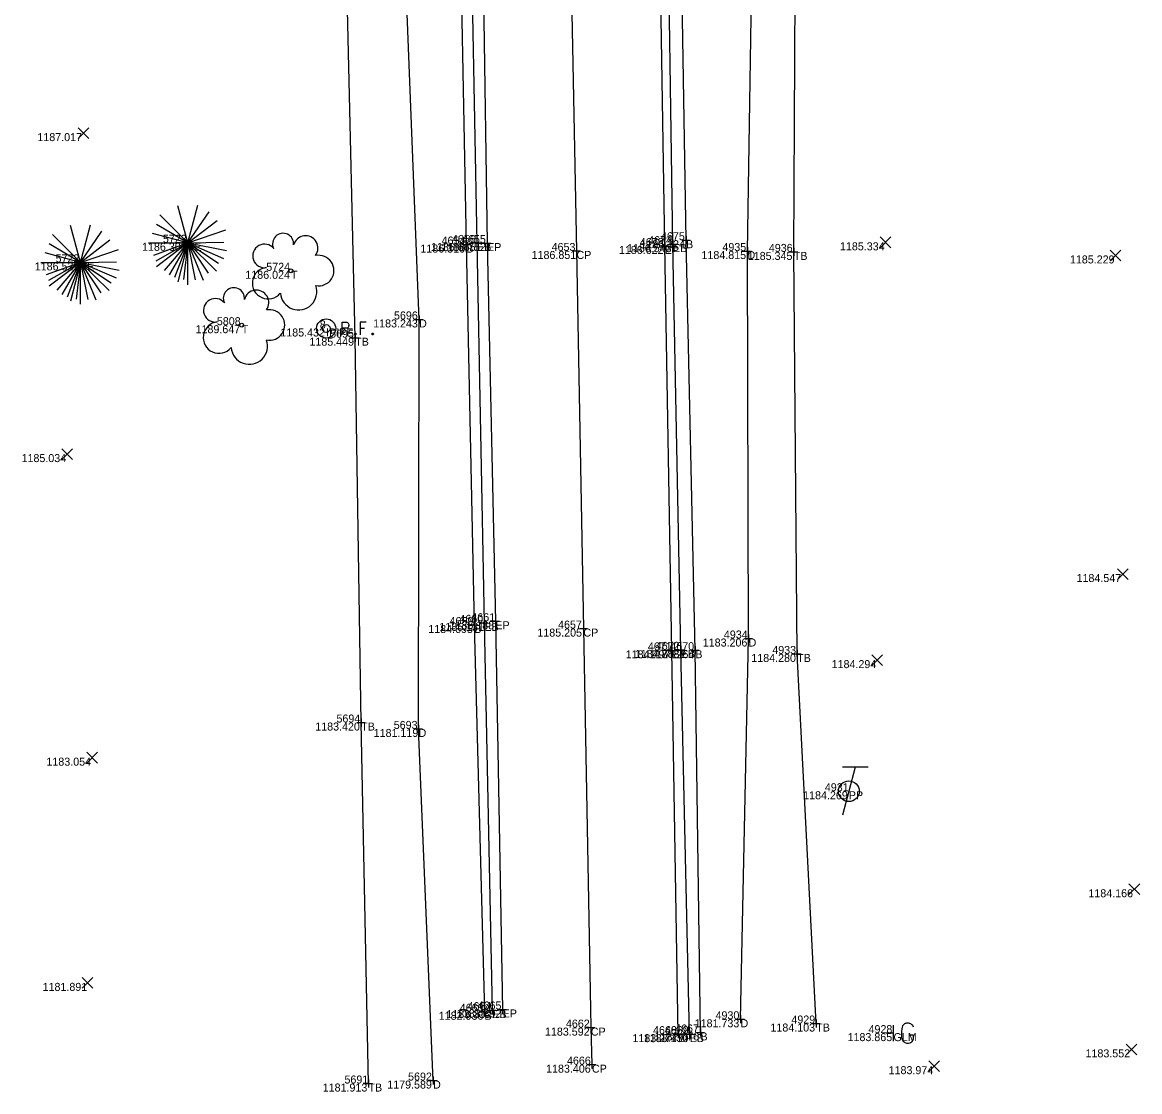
# Model space of a CAD drawing. Extents: x 2044996 to 2050343, y 455232 to 458054.
# Drawn here: x 2047581.4 to 2047721, y 455972.9 to 456106.6 of the extents above; entities that cross this region are included whole.
import ezdxf

# ---------------------------------------------------------------- set-up
doc = ezdxf.new("R2010")
doc.units = 0
for name, color, linetype in [('DR_X_Ditch', 7, 'Continuous'), ('DT_X_Contour_Minor', 7, 'Continuous'), ('DT_X_Contour_Text', 7, 'Continuous'), ('DT_X_Spot_Elev', 7, 'Continuous'), ('DT_X_Triangles', 7, 'Continuous'), ('DT_X_Void', 7, 'Continuous'), ('PV_X_COP', 7, 'Continuous'), ('PV_X_EOP', 7, 'Continuous'), ('PV_X_Shoulder_Aggregate', 7, 'Continuous'), ('SV_X_Break_Lines', 7, 'Continuous'), ('SV_X_Top_of_Bank', 7, 'Continuous'), ('UT_X_Electric_Cells', 7, 'Continuous'), ('UT_X_Gas_Cells', 7, 'Continuous'), ('VG_X_Cells', 7, 'Continuous'), ('XS_X_Ground_Line', 7, 'Continuous')]:
    doc.layers.add(name, color=color, linetype=linetype)

msp = doc.modelspace()

# ---------------------------------------------------------------- linework, layer by layer
at = {"layer": 'DR_X_Ditch'}
for points in [[(2047671.12, 455981.96), (2047672.13, 456029.55), (2047671.99, 456077.98), (2047672.77, 456128.44), (2047671.22, 456171.91), (2047670.3, 456214.02), (2047669.72, 456255.02), (2047668.28, 456297.45), (2047667.61, 456326.88)], [(2047632.69, 455974.3), (2047630.88, 456018.25), (2047630.94, 456069.43), (2047628.93, 456121.51), (2047627.89, 456164.3), (2047628.72, 456202.27)]]:
    msp.add_lwpolyline(points, dxfattribs=at)
at = {"layer": 'DT_X_Spot_Elev'}
for p, q in [((2047588.35, 456092.05), (2047589.68, 456093.39)), ((2047588.35, 456093.39), (2047589.68, 456092.05)), ((2047688.58, 456078.4), (2047689.92, 456079.74)), ((2047688.58, 456079.74), (2047689.92, 456078.4)), ((2047717.34, 456076.76), (2047718.67, 456078.09)), ((2047717.34, 456078.09), (2047718.67, 456076.76)), ((2047586.3, 456051.93), (2047587.63, 456053.26)), ((2047586.3, 456053.26), (2047587.63, 456051.93)), ((2047718.22, 456036.94), (2047719.56, 456038.28)), ((2047718.22, 456038.28), (2047719.56, 456036.94)), ((2047687.55, 456026.19), (2047688.88, 456027.52)), ((2047687.55, 456027.52), (2047688.88, 456026.19)), ((2047589.41, 456013.99), (2047590.74, 456015.33)), ((2047589.41, 456015.33), (2047590.74, 456013.99)), ((2047719.67, 455997.54), (2047721.01, 455998.88)), ((2047719.67, 455998.88), (2047721.01, 455997.54)), ((2047588.84, 455985.84), (2047590.17, 455987.18)), ((2047588.84, 455987.18), (2047590.17, 455985.84)), ((2047719.31, 455977.53), (2047720.64, 455978.86)), ((2047719.31, 455978.86), (2047720.64, 455977.53)), ((2047694.66, 455975.43), (2047696, 455976.77)), ((2047694.66, 455976.77), (2047696, 455975.43))]:
    msp.add_line(p, q, dxfattribs=at)
at = {"layer": 'DT_X_Void'}
for p, q in [((2047636.35, 456078.79), (2047637.35, 456078.79)), ((2047636.85, 456079.29), (2047636.85, 456078.29)), ((2047636.85, 456078.79), (2047636.85, 456078.79)), ((2047637.68, 456078.99), (2047638.68, 456078.99)), ((2047638.18, 456079.49), (2047638.18, 456078.49)), ((2047638.18, 456078.99), (2047638.18, 456078.99)), ((2047638.95, 456078.97), (2047639.95, 456078.97)), ((2047639.45, 456079.47), (2047639.45, 456078.47)), ((2047639.45, 456078.97), (2047639.45, 456078.97)), ((2047661.15, 456078.61), (2047662.15, 456078.61)), ((2047661.65, 456079.11), (2047661.65, 456078.11)), ((2047661.65, 456078.61), (2047661.65, 456078.61)), ((2047662.16, 456078.84), (2047663.16, 456078.84)), ((2047662.66, 456079.34), (2047662.66, 456078.34)), ((2047662.66, 456078.84), (2047662.66, 456078.84)), ((2047663.81, 456079.33), (2047664.81, 456079.33)), ((2047664.31, 456079.83), (2047664.31, 456078.83)), ((2047664.31, 456079.33), (2047664.31, 456079.33)), ((2047650.12, 456077.99), (2047651.12, 456077.99)), ((2047650.62, 456078.49), (2047650.62, 456077.49)), ((2047650.62, 456077.99), (2047650.62, 456077.99)), ((2047671.49, 456077.98), (2047672.49, 456077.98)), ((2047671.99, 456078.48), (2047671.99, 456077.48)), ((2047671.99, 456077.98), (2047671.99, 456077.98)), ((2047677.28, 456077.87), (2047678.28, 456077.87)), ((2047677.78, 456078.37), (2047677.78, 456077.37)), ((2047677.78, 456077.87), (2047677.78, 456077.87)), ((2047630.44, 456069.43), (2047631.44, 456069.43)), ((2047630.94, 456069.93), (2047630.94, 456068.93)), ((2047630.94, 456069.43), (2047630.94, 456069.43)), ((2047622.96, 456067.65), (2047622.96, 456066.65)), ((2047622.46, 456067.15), (2047623.46, 456067.15)), ((2047622.96, 456067.15), (2047622.96, 456067.15)), ((2047637.35, 456031.24), (2047638.35, 456031.24)), ((2047637.85, 456031.74), (2047637.85, 456030.74)), ((2047637.85, 456031.24), (2047637.85, 456031.24)), ((2047638.6, 456031.51), (2047639.6, 456031.51)), ((2047639.1, 456032.01), (2047639.1, 456031.01)), ((2047639.1, 456031.51), (2047639.1, 456031.51)), ((2047639.98, 456031.71), (2047640.98, 456031.71)), ((2047640.48, 456032.21), (2047640.48, 456031.21)), ((2047640.48, 456031.71), (2047640.48, 456031.71)), ((2047651.48, 456031.29), (2047651.48, 456030.29)), ((2047650.98, 456030.79), (2047651.98, 456030.79)), ((2047651.48, 456030.79), (2047651.48, 456030.79)), ((2047672.13, 456030.05), (2047672.13, 456029.05)), ((2047662.54, 456028.57), (2047662.54, 456027.57)), ((2047663.65, 456028.63), (2047663.65, 456027.63)), ((2047665.47, 456028.59), (2047665.47, 456027.59)), ((2047671.63, 456029.55), (2047672.63, 456029.55)), ((2047672.13, 456029.55), (2047672.13, 456029.55)), ((2047662.04, 456028.07), (2047663.04, 456028.07)), ((2047662.54, 456028.07), (2047662.54, 456028.07)), ((2047663.15, 456028.13), (2047664.15, 456028.13)), ((2047663.65, 456028.13), (2047663.65, 456028.13)), ((2047664.97, 456028.09), (2047665.97, 456028.09)), ((2047665.47, 456028.09), (2047665.47, 456028.09)), ((2047677.7, 456027.62), (2047678.7, 456027.62)), ((2047678.2, 456028.12), (2047678.2, 456027.12)), ((2047678.2, 456027.62), (2047678.2, 456027.62)), ((2047623.21, 456019.05), (2047624.21, 456019.05)), ((2047623.71, 456019.55), (2047623.71, 456018.55)), ((2047623.71, 456019.05), (2047623.71, 456019.05)), ((2047630.88, 456018.75), (2047630.88, 456017.75)), ((2047630.38, 456018.25), (2047631.38, 456018.25)), ((2047630.88, 456018.25), (2047630.88, 456018.25)), ((2047640.09, 455983.6), (2047640.09, 455982.6)), ((2047641.39, 455983.69), (2047641.39, 455982.69)), ((2047638.63, 455982.9), (2047639.63, 455982.9)), ((2047639.13, 455983.4), (2047639.13, 455982.4)), ((2047639.13, 455982.9), (2047639.13, 455982.9)), ((2047639.59, 455983.1), (2047640.59, 455983.1)), ((2047640.09, 455983.1), (2047640.09, 455983.1)), ((2047640.89, 455983.19), (2047641.89, 455983.19)), ((2047641.39, 455983.19), (2047641.39, 455983.19)), ((2047671.12, 455982.46), (2047671.12, 455981.46)), ((2047651.91, 455980.92), (2047652.91, 455980.92)), ((2047652.41, 455981.42), (2047652.41, 455980.42)), ((2047652.41, 455980.92), (2047652.41, 455980.92)), ((2047666.11, 455980.81), (2047666.11, 455979.81)), ((2047670.62, 455981.96), (2047671.62, 455981.96)), ((2047671.12, 455981.96), (2047671.12, 455981.96)), ((2047680.08, 455981.43), (2047681.08, 455981.43)), ((2047680.58, 455981.93), (2047680.58, 455980.93)), ((2047680.58, 455981.43), (2047680.58, 455981.43)), ((2047662.81, 455980.1), (2047663.81, 455980.1)), ((2047663.31, 455980.6), (2047663.31, 455979.6)), ((2047663.31, 455980.1), (2047663.31, 455980.1)), ((2047664.26, 455980.11), (2047665.26, 455980.11)), ((2047664.76, 455980.61), (2047664.76, 455979.61)), ((2047664.76, 455980.11), (2047664.76, 455980.11)), ((2047665.61, 455980.31), (2047666.61, 455980.31)), ((2047666.11, 455980.31), (2047666.11, 455980.31)), ((2047652.55, 455976.79), (2047652.55, 455975.79)), ((2047652.05, 455976.29), (2047653.05, 455976.29)), ((2047652.55, 455976.29), (2047652.55, 455976.29)), ((2047624.12, 455973.93), (2047625.12, 455973.93)), ((2047624.62, 455974.43), (2047624.62, 455973.43)), ((2047624.62, 455973.93), (2047624.62, 455973.93)), ((2047632.19, 455974.3), (2047633.19, 455974.3)), ((2047632.69, 455974.8), (2047632.69, 455973.8)), ((2047632.69, 455974.3), (2047632.69, 455974.3))]:
    msp.add_line(p, q, dxfattribs=at)
at = {"layer": 'PV_X_COP'}
msp.add_lwpolyline([(2047638.65, 456684.97), (2047639.72, 456638.63), (2047640.67, 456589.24), (2047641.66, 456540.18), (2047642.52, 456493.32), (2047643.71, 456444.37), (2047644.36, 456399.72), (2047645.21, 456358.38), (2047646.69, 456312.13), (2047647.16, 456279.14), (2047647.64, 456246.5), (2047648.01, 456224.8), (2047648.98, 456176.78), (2047649.64, 456128.98), (2047650.62, 456077.99), (2047651.48, 456030.79), (2047652.41, 455980.92), (2047652.55, 455976.29)], dxfattribs=at)
at = {"layer": 'PV_X_EOP'}
for p, q in [((2047638.71, 456129.04), (2047639.45, 456078.97)), ((2047661.65, 456078.61), (2047660.89, 456126.94)), ((2047639.45, 456078.97), (2047640.48, 456031.71)), ((2047662.54, 456028.07), (2047661.65, 456078.61)), ((2047640.48, 456031.71), (2047641.39, 455983.19)), ((2047663.31, 455980.1), (2047662.54, 456028.07))]:
    msp.add_line(p, q, dxfattribs=at)
at = {"layer": 'PV_X_Shoulder_Aggregate'}
for p, q in [((2047637.23, 456128.71), (2047638.18, 456078.99)), ((2047638.18, 456078.99), (2047639.1, 456031.51)), ((2047639.1, 456031.51), (2047640.09, 455983.1))]:
    msp.add_line(p, q, dxfattribs=at)
msp.add_lwpolyline([(2047664.76, 455980.11), (2047663.65, 456028.13), (2047662.66, 456078.84), (2047661.94, 456126.71), (2047661.18, 456172.4), (2047660.15, 456223.29), (2047659.21, 456276.46), (2047658.4, 456325.53), (2047657.58, 456370.17), (2047657.31, 456406.35), (2047656.24, 456454.32), (2047655.34, 456499.11), (2047654.47, 456545.86), (2047653.3, 456590.72), (2047651.94, 456638.93), (2047650.86, 456688.18)], dxfattribs=at)
at = {"layer": 'SV_X_Break_Lines'}
for points in [[(2047666.11, 455980.31), (2047665.47, 456028.09), (2047664.31, 456079.33), (2047663.54, 456127.15), (2047662.43, 456172.4), (2047661.76, 456223.1), (2047660.15, 456276.57), (2047661.31, 456325.44)], [(2047634.06, 456224.61), (2047634.98, 456176.54), (2047635.87, 456128.43), (2047636.85, 456078.79), (2047637.85, 456031.24), (2047639.13, 455982.9)]]:
    msp.add_lwpolyline(points, dxfattribs=at)
at = {"layer": 'SV_X_Top_of_Bank'}
for points in [[(2047680.58, 455981.43), (2047678.2, 456027.62), (2047677.78, 456077.87), (2047678.05, 456126.42), (2047677.44, 456172.34), (2047675.48, 456213.85), (2047674.11, 456253.95), (2047671.91, 456298.17), (2047669.04, 456324.48)], [(2047624.62, 455973.93), (2047623.71, 456019.05), (2047622.96, 456067.15), (2047621.74, 456118.82), (2047620.47, 456163.6), (2047623.26, 456202.49)]]:
    msp.add_lwpolyline(points, dxfattribs=at)
at = {"layer": 'UT_X_Electric_Cells'}
for p, q in [((2047687.06, 456013.46), (2047683.86, 456013.46)), ((2047685.46, 456013.46), (2047683.86, 456007.46))]:
    msp.add_line(p, q, dxfattribs=at)
msp.add_circle((2047684.66, 456010.46), 1.3, dxfattribs=at)
at = {"layer": 'UT_X_Gas_Cells'}
for p, q in [((2047690.24, 455979.23), (2047690.24, 455981.23)), ((2047690.24, 455980.23), (2047689.29, 455980.23))]:
    msp.add_line(p, q, dxfattribs=at)
msp.add_lwpolyline([(2047692.72, 455980.98), (2047692.7, 455981.08), (2047692.64, 455981.18), (2047692.54, 455981.28), (2047692.4, 455981.4), (2047692.3, 455981.43), (2047692.23, 455981.45), (2047692.11, 455981.47), (2047691.87, 455981.47), (2047691.77, 455981.45), (2047691.71, 455981.43), (2047691.63, 455981.4), (2047691.48, 455981.28), (2047691.38, 455981.14), (2047691.32, 455980.98), (2047691.28, 455980.77), (2047691.24, 455980.45), (2047691.24, 455980.04), (2047691.26, 455979.7), (2047691.34, 455979.45), (2047691.46, 455979.21), (2047691.56, 455979.13), (2047691.67, 455979.05), (2047691.89, 455978.97), (2047692.11, 455978.97), (2047692.32, 455979.01), (2047692.4, 455979.05), (2047692.48, 455979.09), (2047692.56, 455979.17), (2047692.64, 455979.29), (2047692.72, 455979.47), (2047692.72, 455979.96), (2047692.3, 455979.96)], dxfattribs=at)
at = {"layer": 'VG_X_Cells'}
for p, q in [((2047602.04, 456079.01), (2047600.81, 456083.62)), ((2047602.04, 456079.01), (2047603.3, 456083.7)), ((2047602.04, 456079.01), (2047604.7, 456082.89)), ((2047602.04, 456079.01), (2047598.55, 456082.49)), ((2047602.04, 456079.01), (2047605.7, 456081.81)), ((2047588.62, 456076.56), (2047585.13, 456080.05)), ((2047588.62, 456076.56), (2047587.39, 456081.17)), ((2047588.62, 456076.56), (2047589.88, 456081.26)), ((2047588.62, 456076.56), (2047591.28, 456080.45)), ((2047602.04, 456079.01), (2047597.63, 456080.19)), ((2047602.04, 456079.01), (2047598.14, 456081.3)), ((2047602.04, 456079.01), (2047606.78, 456080.61)), ((2047588.62, 456076.56), (2047584.72, 456078.86)), ((2047588.62, 456076.56), (2047592.28, 456079.37)), ((2047597.11, 456079.01), (2047602.04, 456079.01)), ((2047602.04, 456079.01), (2047597.75, 456077.44)), ((2047602.04, 456079.01), (2047598.06, 456076.72)), ((2047602.04, 456079.01), (2047598.14, 456076.01)), ((2047602.04, 456079.01), (2047599.1, 456075.54)), ((2047602.04, 456079.01), (2047599.72, 456074.99)), ((2047602.04, 456079.01), (2047600.38, 456074.67)), ((2047602.04, 456079.01), (2047600.78, 456074.15)), ((2047602.04, 456079.01), (2047601.5, 456074.41)), ((2047602.04, 456079.01), (2047606.55, 456079.1)), ((2047602.04, 456073.77), (2047602.04, 456079.01)), ((2047602.04, 456079.01), (2047602.96, 456074.37)), ((2047602.04, 456079.01), (2047603.98, 456074.34)), ((2047602.04, 456079.01), (2047604.58, 456075.21)), ((2047602.04, 456079.01), (2047605.63, 456075.48)), ((2047602.04, 456079.01), (2047605.86, 456076.45)), ((2047602.04, 456079.01), (2047606.51, 456077.06)), ((2047602.04, 456079.01), (2047606.87, 456078.05)), ((2047588.62, 456076.56), (2047584.21, 456077.74)), ((2047588.62, 456076.56), (2047593.36, 456078.17)), ((2047583.69, 456076.56), (2047588.62, 456076.56)), ((2047588.62, 456076.56), (2047584.33, 456075)), ((2047588.62, 456076.56), (2047584.64, 456074.28)), ((2047588.62, 456076.56), (2047584.72, 456073.57)), ((2047588.62, 456076.56), (2047585.68, 456073.09)), ((2047588.62, 456076.56), (2047586.31, 456072.55)), ((2047588.62, 456076.56), (2047586.96, 456072.22)), ((2047588.62, 456076.56), (2047587.36, 456071.7)), ((2047588.62, 456076.56), (2047588.08, 456071.97)), ((2047588.62, 456076.56), (2047593.13, 456076.65)), ((2047588.62, 456071.32), (2047588.62, 456076.56)), ((2047588.62, 456076.56), (2047589.55, 456071.92)), ((2047588.62, 456076.56), (2047590.56, 456071.89)), ((2047588.62, 456076.56), (2047591.16, 456072.77)), ((2047588.62, 456076.56), (2047592.21, 456073.04)), ((2047588.62, 456076.56), (2047592.45, 456074.01)), ((2047588.62, 456076.56), (2047593.09, 456074.62)), ((2047588.62, 456076.56), (2047593.45, 456075.6))]:
    msp.add_line(p, q, dxfattribs=at)
for centre in [(2047614.94, 456075.51), (2047608.78, 456068.71)]:
    msp.add_circle(centre, 0.24, dxfattribs=at)
for centre, radius, start, end in [((2047613.95, 456078.88), 1.32, 354.0047, 205.9741), ((2047611.63, 456077.37), 1.47, 39.0625, 279.5412), ((2047616.76, 456078.34), 1.55, 323.83, 165.0376), ((2047618.4, 456075.54), 1.91, 259.1453, 101.4596), ((2047612.08, 456073.96), 1.97, 96.1722, 320.5737), ((2047607.8, 456072.07), 1.32, 354.0047, 205.9741), ((2047610.61, 456071.54), 1.55, 323.83, 165.0376), ((2047615.88, 456072.9), 2.28, 184.9476, 19.4572), ((2047605.47, 456070.57), 1.47, 39.0625, 279.5412), ((2047612.24, 456068.74), 1.91, 259.1453, 101.4596), ((2047605.93, 456067.16), 1.97, 96.1722, 320.5737), ((2047609.73, 456066.1), 2.28, 184.9476, 19.4572)]:
    msp.add_arc(centre, radius, start, end, dxfattribs=at)
at = {"layer": 'XS_X_Ground_Line'}
for points in [[(2047621.33, 456067.5), (2047621.33, 456069.1), (2047621.85, 456069.1), (2047621.91, 456069.09), (2047621.99, 456069.06), (2047622.02, 456069.04), (2047622.05, 456069.01), (2047622.1, 456068.95), (2047622.13, 456068.88), (2047622.15, 456068.78), (2047622.15, 456068.63), (2047622.14, 456068.58), (2047622.12, 456068.51), (2047622.07, 456068.42), (2047622.03, 456068.38), (2047622, 456068.35), (2047621.94, 456068.33), (2047621.85, 456068.32), (2047621.33, 456068.32)], [(2047624.33, 456069.1), (2047623.57, 456069.1), (2047623.57, 456067.5)], [(2047622.97, 456067.71), (2047623.02, 456067.71), (2047623.06, 456067.69), (2047623.09, 456067.64), (2047623.09, 456067.57), (2047623.06, 456067.52), (2047623.02, 456067.5), (2047622.97, 456067.5), (2047622.93, 456067.52), (2047622.9, 456067.57), (2047622.9, 456067.64), (2047622.93, 456067.69), (2047622.97, 456067.71)], [(2047623.57, 456068.32), (2047624.11, 456068.32)], [(2047625.12, 456067.71), (2047625.17, 456067.71), (2047625.21, 456067.69), (2047625.24, 456067.64), (2047625.24, 456067.57), (2047625.21, 456067.52), (2047625.17, 456067.5), (2047625.12, 456067.5), (2047625.08, 456067.52), (2047625.05, 456067.57), (2047625.05, 456067.64), (2047625.08, 456067.69), (2047625.12, 456067.71)]]:
    msp.add_lwpolyline(points, dxfattribs=at)
for radius in [1.2, 0.495]:
    msp.add_circle((2047619.33, 456068.3), radius, dxfattribs=at)

# ---------------------------------------------------------------- texts
at = {"layer": 'DT_X_Contour_Minor'}
for s, p in [('1187.017', (2047583.24, 456091.72)), ('1186.303', (2047596.32, 456078.01)), ('1186.316', (2047631.11, 456077.79)), ('1186.665', (2047632.43, 456077.99)), ('1186.752', (2047633.72, 456077.97)), ('1186.622', (2047655.92, 456077.61)), ('1186.543', (2047656.93, 456077.84)), ('1186.324', (2047658.6, 456078.33)), ('1185.334', (2047683.55, 456078.07)), ('1186.851', (2047645.01, 456076.99)), ('1184.815', (2047666.24, 456076.98)), ('1185.345', (2047672.03, 456076.87)), ('1185.229', (2047712.29, 456076.43)), ('1186.529', (2047582.91, 456075.56)), ('1186.024', (2047609.23, 456074.51)), ('1183.243', (2047625.21, 456068.43)), ('1189.647', (2047603.01, 456067.71)), ('1185.432', (2047613.6, 456067.3)), ('1185.449', (2047617.24, 456066.15)), ('1185.034', (2047581.26, 456051.6)), ('1184.547', (2047713.12, 456036.61)), ('1184.695', (2047632.1, 456030.24)), ('1185.131', (2047633.48, 456030.51)), ('1185.188', (2047634.75, 456030.71)), ('1185.205', (2047645.73, 456029.79)), ('1183.206', (2047666.4, 456028.55)), ('1184.797', (2047656.77, 456027.07)), ('1184.738', (2047657.92, 456027.13)), ('1184.264', (2047659.77, 456027.09)), ('1184.280', (2047672.47, 456026.62)), ('1184.294', (2047682.51, 456025.85)), ('1183.420', (2047617.97, 456018.05)), ('1181.119', (2047625.27, 456017.25)), ('1183.054', (2047584.37, 456013.66)), ('1184.269', (2047678.95, 456009.46)), ('1184.166', (2047714.6, 455997.21)), ('1181.891', (2047583.89, 455985.51)), ('1182.936', (2047633.4, 455981.9)), ('1183.330', (2047634.35, 455982.1)), ('1183.392', (2047635.66, 455982.19)), ('1183.592', (2047646.68, 455979.92)), ('1181.733', (2047665.39, 455980.96)), ('1184.103', (2047674.86, 455980.43)), ('1183.274', (2047657.61, 455979.1)), ('1183.130', (2047659.03, 455979.11)), ('1182.676', (2047660.37, 455979.31)), ('1183.865', (2047684.5, 455979.23)), ('1183.552', (2047714.24, 455977.2)), ('1183.406', (2047646.82, 455975.29)), ('1183.974', (2047689.63, 455975.1)), ('1181.913', (2047618.9, 455972.93)), ('1179.589', (2047626.97, 455973.3))]:
    msp.add_text(s, height=1, dxfattribs=at).set_placement(p)
at = {"layer": 'DT_X_Contour_Text'}
for s, p in [('TE', (2047602.04, 456078.01)), ('B', (2047636.85, 456077.79)), ('EB', (2047638.18, 456077.99)), ('EP', (2047639.45, 456077.97)), ('EP', (2047661.65, 456077.61)), ('EB', (2047662.66, 456077.84)), ('B', (2047664.31, 456078.33)), ('CP', (2047650.62, 456076.99)), ('D', (2047671.99, 456076.98)), ('TB', (2047677.78, 456076.87)), ('TE', (2047588.62, 456075.56)), ('T', (2047614.94, 456074.51)), ('D', (2047630.94, 456068.43)), ('T', (2047608.78, 456067.71)), ('IPIPE', (2047619.33, 456067.3)), ('TB', (2047622.96, 456066.15)), ('B', (2047637.85, 456030.24)), ('EB', (2047639.1, 456030.51)), ('EP', (2047640.48, 456030.71)), ('CP', (2047651.48, 456029.79)), ('D', (2047672.13, 456028.55)), ('EP', (2047662.54, 456027.07)), ('EB', (2047663.65, 456027.13)), ('B', (2047665.47, 456027.09)), ('TB', (2047678.2, 456026.62)), ('TB', (2047623.71, 456018.05)), ('D', (2047630.88, 456017.25)), ('PP', (2047684.66, 456009.46)), ('B', (2047639.13, 455981.9)), ('EB', (2047640.09, 455982.1)), ('EP', (2047641.39, 455982.19)), ('CP', (2047652.41, 455979.92)), ('D', (2047671.12, 455980.96)), ('TB', (2047680.58, 455980.43)), ('EP', (2047663.31, 455979.1)), ('EB', (2047664.76, 455979.11)), ('B', (2047666.11, 455979.31)), ('GLM', (2047690.24, 455979.23)), ('CP', (2047652.55, 455975.29)), ('TB', (2047624.62, 455972.93)), ('D', (2047632.69, 455973.3))]:
    msp.add_text(s, height=1, dxfattribs=at).set_placement(p)
at = {"layer": 'DT_X_Triangles'}
for s, p in [('5723', (2047598.93, 456079.01)), ('4656', (2047635.05, 456078.99)), ('4655', (2047636.32, 456078.97)), ('4675', (2047661.18, 456079.33)), ('4654', (2047633.76, 456078.79)), ('4653', (2047647.51, 456077.99)), ('4673', (2047658.54, 456078.61)), ('4674', (2047659.57, 456078.84)), ('4935', (2047668.86, 456077.98)), ('4936', (2047674.66, 456077.87)), ('5722', (2047585.51, 456076.56)), ('5724', (2047611.85, 456075.51)), ('5696', (2047627.81, 456069.43)), ('5808', (2047605.67, 456068.71)), ('8', (2047618.54, 456068.3)), ('5695', (2047619.83, 456067.15)), ('4660', (2047635.98, 456031.51)), ('4661', (2047637.48, 456031.71)), ('4659', (2047634.75, 456031.24)), ('4657', (2047648.32, 456030.79)), ('4934', (2047669.04, 456029.55)), ('4671', (2047659.54, 456028.07)), ('4672', (2047660.53, 456028.13)), ('4670', (2047662.35, 456028.09)), ('4933', (2047675.09, 456027.62)), ('5694', (2047620.62, 456019.05)), ('5693', (2047627.78, 456018.25)), ('4931', (2047681.66, 456010.46)), ('4663', (2047636.03, 455982.9)), ('4664', (2047637, 455983.1)), ('4665', (2047638.26, 455983.19)), ('4930', (2047668, 455981.96)), ('4929', (2047677.48, 455981.43)), ('4662', (2047649.3, 455980.92)), ('4668', (2047660.19, 455980.1)), ('4669', (2047661.66, 455980.11)), ('4667', (2047662.95, 455980.31)), ('4928', (2047687.12, 455980.23)), ('4666', (2047649.43, 455976.29)), ('5692', (2047629.57, 455974.3)), ('5691', (2047621.62, 455973.93))]:
    msp.add_text(s, height=1, dxfattribs=at).set_placement(p)

doc.saveas('drawing.dxf')
